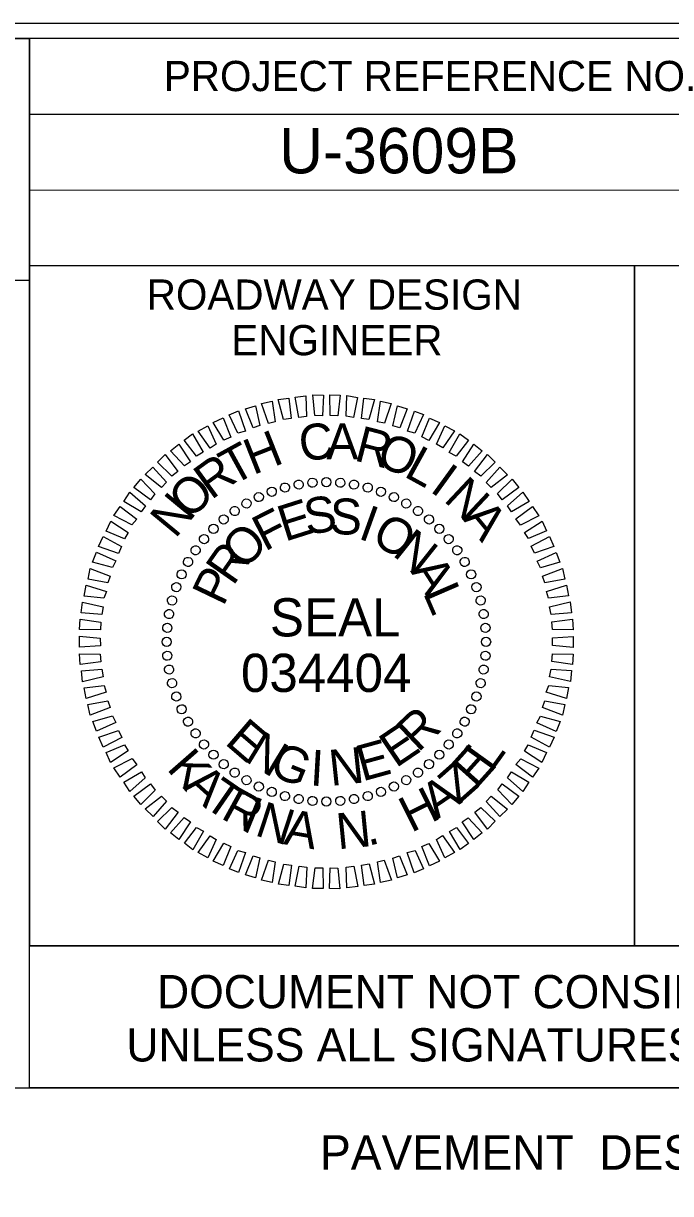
# Model space of a CAD drawing. Extents: x 2320980 to 2456309, y 595047 to 606177.
# Drawn here: x 2456001.89 to 2456023.3, y 596479.87 to 596518.57 of the extents above; entities that cross this region are included whole.
import ezdxf

# ---------------------------------------------------------------- set-up
doc = ezdxf.new("R2010")
doc.units = 0
for name, color, linetype in [('Prop Dimension', 7, 'Continuous'), ('Prop Pavement Schedule Description CELL', 7, 'Continuous'), ('Scratch_Level_0', 7, 'Continuous'), ('Sheet Data Field CELL', 7, 'Continuous'), ('Sheet Plan CELL', 7, 'Continuous'), ('Sheet Plot Border Inside CELL', 7, 'Continuous'), ('Sheet Sticker Exception Certification CELL', 7, 'Continuous')]:
    doc.layers.add(name, color=color, linetype=linetype)

msp = doc.modelspace()

# ---------------------------------------------------------------- linework, layer by layer
at = {"layer": 'Prop Dimension'}
msp.add_lwpolyline([(2455998.637, 596483.366), (2456042.107, 596483.366), (2456042.107, 596479.09), (2455998.637, 596479.09)], close=True, dxfattribs=at)
at = {"layer": 'Scratch_Level_0'}
msp.add_lwpolyline([(2455979.323, 596518.076), (2456002.097, 596518.079), (2456002.098, 596510.07), (2455979.324, 596510.067)], close=True, dxfattribs=at)
at = {"layer": 'Sheet Data Field CELL'}
for p, q in [((2456011.001, 596503.316), (2456011.001, 596503.316)), ((2456011.453, 596503.387), (2456011.453, 596503.387)), ((2456011.916, 596503.406), (2456011.916, 596503.406)), ((2456012.38, 596503.383), (2456012.38, 596503.383)), ((2456012.834, 596503.317), (2456012.834, 596503.317)), ((2456009.681, 596502.914), (2456009.681, 596502.914)), ((2456010.099, 596503.09), (2456010.099, 596503.09)), ((2456010.539, 596503.224), (2456010.539, 596503.224)), ((2456013.278, 596503.23), (2456013.278, 596503.23)), ((2456013.722, 596503.09), (2456013.722, 596503.09)), ((2456014.147, 596502.908), (2456014.147, 596502.908)), ((2456009.274, 596502.696), (2456009.274, 596502.696)), ((2456014.561, 596502.704), (2456014.561, 596502.704)), ((2456008.514, 596502.177), (2456008.514, 596502.177)), ((2456008.878, 596502.447), (2456008.878, 596502.447)), ((2456014.945, 596502.448), (2456014.945, 596502.448)), ((2456015.319, 596502.17), (2456015.319, 596502.17)), ((2456008.172, 596501.855), (2456008.172, 596501.855)), ((2456015.65, 596501.86), (2456015.65, 596501.86)), ((2456007.862, 596501.523), (2456007.862, 596501.523)), ((2456015.972, 596501.518), (2456015.972, 596501.518)), ((2456007.584, 596501.15), (2456007.584, 596501.15)), ((2456016.242, 596501.154), (2456016.242, 596501.154)), ((2456007.327, 596500.766), (2456007.327, 596500.766)), ((2456016.491, 596500.758), (2456016.491, 596500.758)), ((2456007.124, 596500.352), (2456007.124, 596500.352)), ((2456016.709, 596500.351), (2456016.709, 596500.351)), ((2456006.941, 596499.927), (2456006.941, 596499.927)), ((2456016.885, 596499.932), (2456016.885, 596499.932)), ((2456006.802, 596499.483), (2456006.802, 596499.483)), ((2456017.019, 596499.492), (2456017.019, 596499.492)), ((2456006.715, 596499.039), (2456006.715, 596499.039)), ((2456017.111, 596499.031), (2456017.111, 596499.031)), ((2456006.649, 596498.585), (2456006.649, 596498.585)), ((2456017.183, 596498.579), (2456017.183, 596498.579)), ((2456006.625, 596498.121), (2456006.625, 596498.121)), ((2456017.201, 596498.116), (2456017.201, 596498.116)), ((2456006.644, 596497.658), (2456006.644, 596497.658)), ((2456017.178, 596497.652), (2456017.178, 596497.652)), ((2456006.715, 596497.206), (2456006.715, 596497.206)), ((2456017.112, 596497.198), (2456017.112, 596497.198)), ((2456006.807, 596496.744), (2456006.807, 596496.744)), ((2456017.025, 596496.754), (2456017.025, 596496.754)), ((2456006.942, 596496.304), (2456006.942, 596496.304)), ((2456016.885, 596496.309), (2456016.885, 596496.309)), ((2456007.117, 596495.886), (2456007.117, 596495.886)), ((2456016.703, 596495.884), (2456016.703, 596495.884)), ((2456007.335, 596495.479), (2456007.335, 596495.479)), ((2456016.499, 596495.47), (2456016.499, 596495.47)), ((2456007.584, 596495.083), (2456007.584, 596495.083)), ((2456016.243, 596495.086), (2456016.243, 596495.086)), ((2456007.854, 596494.719), (2456007.854, 596494.719)), ((2456008.176, 596494.377), (2456008.176, 596494.377)), ((2456015.655, 596494.381), (2456015.655, 596494.381)), ((2456015.965, 596494.713), (2456015.965, 596494.713)), ((2456008.508, 596494.067), (2456008.508, 596494.067)), ((2456015.313, 596494.059), (2456015.313, 596494.059)), ((2456008.881, 596493.789), (2456008.881, 596493.789)), ((2456014.949, 596493.789), (2456014.949, 596493.789)), ((2456009.265, 596493.532), (2456009.265, 596493.532)), ((2456009.679, 596493.329), (2456009.679, 596493.329)), ((2456014.146, 596493.322), (2456014.146, 596493.322)), ((2456014.553, 596493.54), (2456014.553, 596493.54)), ((2456010.104, 596493.146), (2456010.104, 596493.146)), ((2456010.549, 596493.007), (2456010.549, 596493.007)), ((2456010.993, 596492.92), (2456010.993, 596492.92)), ((2456011.447, 596492.854), (2456011.447, 596492.854)), ((2456011.911, 596492.83), (2456011.911, 596492.83)), ((2456012.374, 596492.849), (2456012.374, 596492.849)), ((2456012.826, 596492.92), (2456012.826, 596492.92)), ((2456013.287, 596493.012), (2456013.287, 596493.012)), ((2456013.728, 596493.146), (2456013.728, 596493.146))]:
    msp.add_line(p, q, dxfattribs=at)
for points in [[(2456009.996, 596505.342), (2456009.764, 596506.002), (2456010.12, 596506.082), (2456010.217, 596505.399)], [(2456010.5, 596505.467), (2456010.32, 596506.138), (2456010.667, 596506.176), (2456010.752, 596505.503)], [(2456011.004, 596505.539), (2456010.877, 596506.211), (2456011.234, 596506.259), (2456011.256, 596505.575)], [(2456011.53, 596505.601), (2456011.465, 596506.284), (2456011.813, 596506.28), (2456011.783, 596505.595)], [(2456012.035, 596505.599), (2456012.023, 596506.284), (2456012.371, 596506.279), (2456012.288, 596505.593)], [(2456012.563, 596505.577), (2456012.593, 596506.262), (2456012.941, 596506.205), (2456012.816, 596505.539)], [(2456013.07, 596505.501), (2456013.152, 596506.177), (2456013.501, 596506.13), (2456013.323, 596505.474)], [(2456013.609, 596505.395), (2456013.702, 596506.081), (2456014.061, 596506.003), (2456013.831, 596505.346)], [(2456008.98, 596505.019), (2456008.696, 596505.625), (2456009.01, 596505.757), (2456009.243, 596505.087)], [(2456009.493, 596505.197), (2456009.24, 596505.824), (2456009.565, 596505.924), (2456009.713, 596505.274)], [(2456014.116, 596505.267), (2456014.263, 596505.922), (2456014.591, 596505.823), (2456014.339, 596505.197)], [(2456014.593, 596505.085), (2456014.824, 596505.753), (2456015.121, 596505.632), (2456014.837, 596505.016)], [(2456008.073, 596504.529), (2456007.673, 596505.091), (2456007.996, 596505.265), (2456008.27, 596504.659)], [(2456008.521, 596504.79), (2456008.174, 596505.374), (2456008.497, 596505.527), (2456008.751, 596504.889)], [(2456015.071, 596504.894), (2456015.323, 596505.519), (2456015.652, 596505.378), (2456015.305, 596504.782)], [(2456015.559, 596504.66), (2456015.833, 596505.265), (2456016.152, 596505.092), (2456015.762, 596504.537)], [(2456007.614, 596504.258), (2456007.215, 596504.788), (2456007.485, 596504.993), (2456007.843, 596504.388)], [(2456015.975, 596504.383), (2456016.333, 596505), (2456016.611, 596504.784), (2456016.209, 596504.26)], [(2456007.219, 596503.935), (2456006.757, 596504.433), (2456007.038, 596504.659), (2456007.417, 596504.075)], [(2456016.412, 596504.074), (2456016.792, 596504.66), (2456017.07, 596504.433), (2456016.615, 596503.93)], [(2456006.804, 596503.601), (2456006.332, 596504.056), (2456006.581, 596504.314), (2456007.001, 596503.752)], [(2456016.818, 596503.755), (2456017.24, 596504.31), (2456017.498, 596504.062), (2456017.021, 596503.6)], [(2456006.463, 596503.226), (2456005.918, 596503.649), (2456006.177, 596503.896), (2456006.628, 596503.398)], [(2456017.204, 596503.393), (2456017.648, 596503.896), (2456017.905, 596503.647), (2456017.365, 596503.227)], [(2456006.101, 596502.82), (2456005.546, 596503.221), (2456005.773, 596503.499), (2456006.245, 596503.012)], [(2456017.579, 596503.02), (2456018.055, 596503.503), (2456018.281, 596503.222), (2456017.73, 596502.812)], [(2456005.792, 596502.414), (2456005.217, 596502.762), (2456005.412, 596503.071), (2456005.926, 596502.617)], [(2456017.902, 596502.615), (2456018.41, 596503.066), (2456018.616, 596502.764), (2456018.032, 596502.417)], [(2456005.484, 596501.988), (2456004.888, 596502.293), (2456005.094, 596502.592), (2456005.649, 596502.18)], [(2456018.183, 596502.188), (2456018.734, 596502.598), (2456018.94, 596502.286), (2456018.334, 596501.98)], [(2456005.239, 596501.53), (2456004.634, 596501.783), (2456004.786, 596502.112), (2456005.362, 596501.733)], [(2456018.465, 596501.73), (2456019.048, 596502.108), (2456019.191, 596501.784), (2456018.595, 596501.532)], [(2456005.037, 596501.042), (2456004.379, 596501.273), (2456004.532, 596501.602), (2456005.138, 596501.276)], [(2456018.684, 596501.281), (2456019.299, 596501.607), (2456019.442, 596501.273), (2456018.793, 596501.051)], [(2456004.834, 596500.575), (2456004.178, 596500.753), (2456004.309, 596501.082), (2456004.946, 596500.798)], [(2456018.882, 596500.789), (2456019.519, 596501.074), (2456019.641, 596500.749), (2456018.991, 596500.57)], [(2456004.685, 596500.067), (2456004.03, 596500.193), (2456004.097, 596500.541), (2456004.765, 596500.29)], [(2456019.059, 596500.286), (2456019.729, 596500.54), (2456019.798, 596500.194), (2456019.137, 596500.067)], [(2456004.557, 596499.559), (2456003.902, 596499.632), (2456003.97, 596499.991), (2456004.637, 596499.782)], [(2456019.194, 596499.783), (2456019.854, 596499.995), (2456019.924, 596499.638), (2456019.261, 596499.563)], [(2456004.482, 596499.021), (2456003.807, 596499.072), (2456003.843, 596499.431), (2456004.53, 596499.274)], [(2456019.298, 596499.279), (2456019.98, 596499.439), (2456020.018, 596499.081), (2456019.345, 596499.027)], [(2456004.438, 596498.514), (2456003.753, 596498.523), (2456003.768, 596498.871), (2456004.455, 596498.767)], [(2456019.37, 596498.775), (2456020.053, 596498.871), (2456020.08, 596498.514), (2456019.395, 596498.523)], [(2456004.437, 596497.988), (2456003.753, 596497.944), (2456003.747, 596498.302), (2456004.432, 596498.24)], [(2456019.39, 596498.249), (2456020.074, 596498.292), (2456020.08, 596497.934), (2456019.394, 596497.996)], [(2456004.456, 596497.461), (2456003.774, 596497.365), (2456003.746, 596497.723), (2456004.431, 596497.714)], [(2456019.388, 596497.722), (2456020.073, 596497.713), (2456020.058, 596497.365), (2456019.372, 596497.469)], [(2456004.529, 596496.957), (2456003.847, 596496.798), (2456003.809, 596497.155), (2456004.482, 596497.209)], [(2456019.344, 596497.216), (2456020.02, 596497.164), (2456019.984, 596496.805), (2456019.296, 596496.962)], [(2456004.632, 596496.453), (2456003.972, 596496.242), (2456003.903, 596496.598), (2456004.565, 596496.673)], [(2456019.27, 596496.677), (2456019.924, 596496.604), (2456019.856, 596496.245), (2456019.189, 596496.454)], [(2456004.767, 596495.95), (2456004.098, 596495.696), (2456004.028, 596496.042), (2456004.69, 596496.17)], [(2456019.142, 596496.169), (2456019.797, 596496.044), (2456019.729, 596495.695), (2456019.061, 596495.947)], [(2456004.945, 596495.447), (2456004.307, 596495.162), (2456004.186, 596495.487), (2456004.835, 596495.667)], [(2456018.992, 596495.661), (2456019.649, 596495.483), (2456019.517, 596495.154), (2456018.88, 596495.438)], [(2456005.143, 596494.956), (2456004.527, 596494.629), (2456004.384, 596494.964), (2456005.033, 596495.186)], [(2456018.79, 596495.194), (2456019.447, 596494.963), (2456019.295, 596494.634), (2456018.689, 596494.961)], [(2456005.361, 596494.507), (2456004.778, 596494.128), (2456004.635, 596494.452), (2456005.231, 596494.705)], [(2456018.588, 596494.706), (2456019.193, 596494.453), (2456019.04, 596494.124), (2456018.465, 596494.504)], [(2456005.643, 596494.048), (2456005.092, 596493.638), (2456004.886, 596493.951), (2456005.492, 596494.256)], [(2456018.343, 596494.249), (2456018.938, 596493.943), (2456018.733, 596493.645), (2456018.178, 596494.056)], [(2456005.924, 596493.621), (2456005.416, 596493.17), (2456005.211, 596493.472), (2456005.795, 596493.819)], [(2456018.034, 596493.822), (2456018.609, 596493.474), (2456018.415, 596493.165), (2456017.901, 596493.62)], [(2456006.248, 596493.216), (2456005.771, 596492.734), (2456005.545, 596493.014), (2456006.096, 596493.424)], [(2456017.725, 596493.416), (2456018.28, 596493.015), (2456018.053, 596492.737), (2456017.581, 596493.224)], [(2456006.623, 596492.843), (2456006.179, 596492.341), (2456005.921, 596492.589), (2456006.462, 596493.009)], [(2456017.364, 596493.01), (2456017.909, 596492.587), (2456017.649, 596492.341), (2456017.198, 596492.838)], [(2456007.008, 596492.481), (2456006.586, 596491.926), (2456006.329, 596492.175), (2456006.805, 596492.636)], [(2456017.023, 596492.635), (2456017.494, 596492.18), (2456017.246, 596491.923), (2456016.825, 596492.484)], [(2456007.414, 596492.162), (2456007.035, 596491.576), (2456006.757, 596491.803), (2456007.212, 596492.306)], [(2456016.607, 596492.301), (2456017.069, 596491.804), (2456016.788, 596491.578), (2456016.41, 596492.161)], [(2456007.851, 596491.854), (2456007.493, 596491.236), (2456007.216, 596491.453), (2456007.617, 596491.976)], [(2456008.267, 596491.577), (2456007.993, 596490.971), (2456007.674, 596491.145), (2456008.065, 596491.699)], [(2456015.754, 596491.707), (2456016.154, 596491.145), (2456015.83, 596490.971), (2456015.556, 596491.577)], [(2456016.213, 596491.979), (2456016.612, 596491.448), (2456016.341, 596491.243), (2456015.983, 596491.848)], [(2456008.756, 596491.343), (2456008.503, 596490.717), (2456008.174, 596490.859), (2456008.522, 596491.455)], [(2456015.306, 596491.446), (2456015.653, 596490.863), (2456015.329, 596490.71), (2456015.076, 596491.348)], [(2456009.233, 596491.151), (2456009.002, 596490.483), (2456008.705, 596490.604), (2456008.989, 596491.22)], [(2456009.71, 596490.97), (2456009.564, 596490.314), (2456009.235, 596490.414), (2456009.488, 596491.039)], [(2456013.83, 596490.894), (2456014.063, 596490.235), (2456013.706, 596490.155), (2456013.61, 596490.838)], [(2456014.333, 596491.04), (2456014.586, 596490.412), (2456014.262, 596490.312), (2456014.113, 596490.962)], [(2456014.846, 596491.217), (2456015.131, 596490.611), (2456014.817, 596490.479), (2456014.584, 596491.149)], [(2456010.218, 596490.842), (2456010.125, 596490.155), (2456009.765, 596490.233), (2456009.996, 596490.89)], [(2456010.757, 596490.735), (2456010.674, 596490.06), (2456010.326, 596490.106), (2456010.504, 596490.762)], [(2456011.264, 596490.66), (2456011.234, 596489.975), (2456010.885, 596490.032), (2456011.01, 596490.697)], [(2456011.791, 596490.637), (2456011.803, 596489.953), (2456011.455, 596489.957), (2456011.538, 596490.643)], [(2456012.297, 596490.636), (2456012.361, 596489.952), (2456012.014, 596489.957), (2456012.044, 596490.642)], [(2456012.822, 596490.697), (2456012.95, 596490.026), (2456012.593, 596489.977), (2456012.57, 596490.661)], [(2456013.327, 596490.769), (2456013.507, 596490.098), (2456013.16, 596490.061), (2456013.074, 596490.733)]]:
    msp.add_lwpolyline(points, close=True, dxfattribs=at)
for centre, major_axis in [((2456010.546, 596503.221), (-0.039, 0.146)), ((2456010.996, 596503.321), (-0.026, 0.149)), ((2456011.453, 596503.381), (-0.013, 0.151)), ((2456011.913, 596503.401), (0, 0.152)), ((2456012.374, 596503.381), (0.013, 0.151)), ((2456012.831, 596503.321), (0.026, 0.149)), ((2456013.281, 596503.221), (0.039, 0.146)), ((2456009.681, 596502.906), (-0.064, 0.137)), ((2456010.106, 596503.082), (-0.052, 0.143)), ((2456013.72, 596503.082), (0.052, 0.143)), ((2456014.146, 596502.906), (0.064, 0.137)), ((2456008.883, 596502.446), (-0.087, 0.124)), ((2456009.272, 596502.693), (-0.076, 0.131)), ((2456014.555, 596502.693), (0.076, 0.131)), ((2456014.943, 596502.446), (0.087, 0.124)), ((2456008.518, 596502.165), (-0.097, 0.116)), ((2456015.309, 596502.165), (0.097, 0.116)), ((2456008.178, 596501.854), (-0.107, 0.107)), ((2456015.649, 596501.854), (0.107, 0.107)), ((2456007.866, 596501.514), (-0.116, 0.097)), ((2456015.96, 596501.514), (0.116, 0.097)), ((2456007.586, 596501.148), (-0.124, 0.087)), ((2456016.241, 596501.148), (0.124, 0.087)), ((2456007.338, 596500.76), (-0.131, 0.076)), ((2456016.488, 596500.76), (0.131, 0.076)), ((2456007.125, 596500.351), (-0.137, 0.064)), ((2456016.701, 596500.351), (0.137, 0.064)), ((2456006.949, 596499.925), (-0.143, 0.052)), ((2456016.877, 596499.925), (0.143, 0.052)), ((2456006.81, 596499.485), (-0.146, 0.039)), ((2456017.016, 596499.485), (0.146, 0.039)), ((2456006.711, 596499.035), (-0.149, 0.026)), ((2456017.116, 596499.035), (0.149, 0.026)), ((2456006.651, 596498.579), (-0.151, 0.013)), ((2456017.176, 596498.579), (0.151, 0.013)), ((2456006.63, 596498.118), (-0.152, 0)), ((2456017.196, 596498.118), (0.152, 0)), ((2456006.651, 596497.658), (-0.151, -0.013)), ((2456017.176, 596497.658), (0.151, -0.013)), ((2456006.711, 596497.201), (-0.149, -0.026)), ((2456017.116, 596497.201), (0.149, -0.026)), ((2456006.81, 596496.751), (-0.146, -0.039)), ((2456017.016, 596496.751), (0.146, -0.039)), ((2456006.949, 596496.311), (-0.143, -0.052)), ((2456016.877, 596496.311), (0.143, -0.052)), ((2456007.125, 596495.886), (-0.137, -0.064)), ((2456016.701, 596495.886), (0.137, -0.064)), ((2456007.338, 596495.477), (-0.131, -0.076)), ((2456016.488, 596495.477), (0.131, -0.076)), ((2456007.586, 596495.088), (-0.124, -0.087)), ((2456016.241, 596495.088), (0.124, -0.087)), ((2456007.866, 596494.722), (-0.116, -0.097)), ((2456015.96, 596494.722), (0.116, -0.097)), ((2456008.178, 596494.383), (-0.107, -0.107)), ((2456015.649, 596494.383), (0.107, -0.107)), ((2456008.518, 596494.071), (-0.097, -0.116)), ((2456015.309, 596494.071), (0.097, -0.116)), ((2456008.883, 596493.791), (-0.087, -0.124)), ((2456009.272, 596493.543), (-0.076, -0.131)), ((2456014.555, 596493.543), (0.076, -0.131)), ((2456014.943, 596493.791), (0.087, -0.124)), ((2456009.681, 596493.33), (-0.064, -0.137)), ((2456010.106, 596493.154), (-0.052, -0.143)), ((2456013.72, 596493.154), (0.052, -0.143)), ((2456014.146, 596493.33), (0.064, -0.137)), ((2456010.546, 596493.015), (-0.039, -0.146)), ((2456010.996, 596492.916), (-0.026, -0.149)), ((2456011.453, 596492.855), (-0.013, -0.151)), ((2456011.913, 596492.835), (0, -0.152)), ((2456012.374, 596492.855), (0.013, -0.151)), ((2456012.831, 596492.916), (0.026, -0.149)), ((2456013.281, 596493.015), (0.039, -0.146))]:
    msp.add_ellipse(centre, major_axis=major_axis, ratio=0.999708, dxfattribs=at)
at = {"layer": 'Sheet Plan CELL'}
for p, q in [((2456002.097, 596510.564), (2456002.097, 596518.079)), ((2456002.094, 596515.569), (2456042.104, 596515.566)), ((2456002.097, 596513.061), (2456042.104, 596513.066))]:
    msp.add_line(p, q, dxfattribs=at)
for points in [[(2455742.104, 596308.076), (2455742.099, 596518.071), (2456002.097, 596518.079), (2456002.099, 596488.066), (2456042.107, 596488.064), (2456042.107, 596308.076)], [(2456042.112, 596518.076), (2455742.104, 596518.076), (2455742.104, 596308.076), (2456042.107, 596308.076)], [(2456002.097, 596510.564), (2456022.107, 596510.564), (2456022.107, 596488.061), (2456002.099, 596488.066)], [(2456022.107, 596510.564), (2456042.104, 596510.566), (2456042.107, 596488.064), (2456022.107, 596488.061)]]:
    msp.add_lwpolyline(points, close=True, dxfattribs=at)
at = {"layer": 'Sheet Plot Border Inside CELL'}
msp.add_lwpolyline([(2455711.407, 596307.574), (2456044.604, 596307.576), (2456044.607, 596518.574), (2455711.407, 596518.574)], close=True, dxfattribs=at)
at = {"layer": 'Sheet Sticker Exception Certification CELL'}
for p, q in [((2456002.099, 596483.366), (2456002.099, 596488.066)), ((2456002.099, 596488.066), (2456042.107, 596488.066)), ((2456042.107, 596483.366), (2456002.099, 596483.366))]:
    msp.add_line(p, q, dxfattribs=at)

# ---------------------------------------------------------------- texts
at = {"layer": 'Prop Pavement Schedule Description CELL'}
msp.add_text('PAVEMENT  DESIGN', height=1.14031, dxfattribs=at).set_placement((2456011.704, 596480.658))
at = {"layer": 'Sheet Data Field CELL'}
for s, height, rotation, p in [('U-3609B', 1.5, 0, (2456010.352, 596513.614)), ('C', 1.188, 7.2199, (2456011.082, 596504.076)), ('A', 1.187, 0.0203, (2456011.913, 596504.154)), ('R', 1.188, 345.6211, (2456012.798, 596504.127)), ('H', 1.188, 21.6195, (2456009.489, 596503.627)), ('O', 1.187, 338.4212, (2456013.507, 596503.981)), ('T', 1.188, 28.8198, (2456008.811, 596503.267)), ('L', 1.188, 331.2209, (2456014.44, 596503.608)), ('R', 1.188, 36.0205, (2456008.103, 596502.792)), ('I', 1.188, 324.0201, (2456015.302, 596503.117)), ('O', 1.188, 43.2217, (2456007.388, 596502.126)), ('N', 1.188, 316.8189, (2456015.761, 596502.799)), ('N', 1.188, 50.4235, (2456006.914, 596501.507)), ('S', 1.188, 8.2556, (2456011.262, 596501.657)), ('F', 1.187, 26.967, (2456009.871, 596501.095)), ('E', 1.188, 17.6111, (2456010.539, 596501.423)), ('S', 1.188, 358.9004, (2456012.02, 596501.68)), ('I', 1.188, 340.1896, (2456012.928, 596501.549)), ('A', 1.188, 309.6172, (2456016.393, 596502.188)), ('O', 1.187, 330.8335, (2456013.352, 596501.409)), ('O', 1.188, 45.6812, (2456009.186, 596500.462)), ('N', 1.188, 321.4766, (2456014.064, 596501)), ('R', 1.188, 55.0397, (2456008.827, 596499.939)), ('P', 1.188, 64.3989, (2456008.502, 596499.259)), ('A', 1.188, 302.7603, (2456014.674, 596500.463)), ('L', 1.188, 293.4009, (2456015.098, 596499.743)), ('SEAL', 1.2634, 0, (2456010.046, 596498.296)), ('034404', 1.2638, 0, (2456009.089, 596496.46)), ('E', 1.188, 319.2769, (2456008.517, 596494.762)), ('R', 1.188, 43.4814, (2456014.948, 596494.432)), ('E', 1.188, 34.1241, (2456014.209, 596493.924)), ('N', 1.188, 328.634, (2456009.159, 596494.204)), ('E', 1.188, 15.4118, (2456013.1, 596493.494)), ('K', 1.188, 311.168, (2456006.605, 596493.914)), ('G', 1.188, 337.9902, (2456009.967, 596493.744)), ('I', 1.188, 356.7012, (2456011.354, 596493.368)), ('N', 1.188, 6.0564, (2456012.06, 596493.349)), ('E', 1.188, 48.1243, (2456016.869, 596493.232)), ('L', 1.188, 54.2991, (2456017.366, 596493.78)), ('Z', 1.188, 41.5848, (2456016.281, 596492.714)), ('A', 1.188, 318.0722, (2456007.149, 596493.292)), ('T', 1.188, 325.3219, (2456007.797, 596492.713)), ('R', 1.188, 331.3047, (2456008.384, 596492.301)), ('H', 1.188, 26.3751, (2456014.715, 596491.79)), ('A', 1.188, 34.3351, (2456015.565, 596492.222)), ('I', 1.188, 337.7098, (2456009.055, 596491.929)), ('N', 1.188, 341.8307, (2456009.508, 596491.731)), ('A', 1.188, 350.2514, (2456010.47, 596491.429)), ('N', 1.188, 5.5954, (2456012.296, 596491.252)), ('.', 1.188, 14.016, (2456013.299, 596491.364))]:
    msp.add_text(s, height=height, rotation=rotation, dxfattribs=at).set_placement(p)
at = {"layer": 'Sheet Plan CELL'}
for s, height, p in [('PROJECT REFERENCE NO.', 1.00002, (2456006.537, 596516.334)), ('ROADWAY DESIGN', 1.00002, (2456005.972, 596509.104)), ('ENGINEER', 1, (2456008.769, 596507.596))]:
    msp.add_text(s, height=height, rotation=0, dxfattribs=at).set_placement(p)
at = {"layer": 'Sheet Sticker Exception Certification CELL'}
for s, p in [('DOCUMENT NOT CONSIDERED FINAL', (2456006.313, 596485.997)), ('UNLESS ALL SIGNATURES COMPLETED', (2456005.299, 596484.237))]:
    msp.add_text(s, height=1.1, dxfattribs=at).set_placement(p)

doc.saveas('drawing.dxf')
